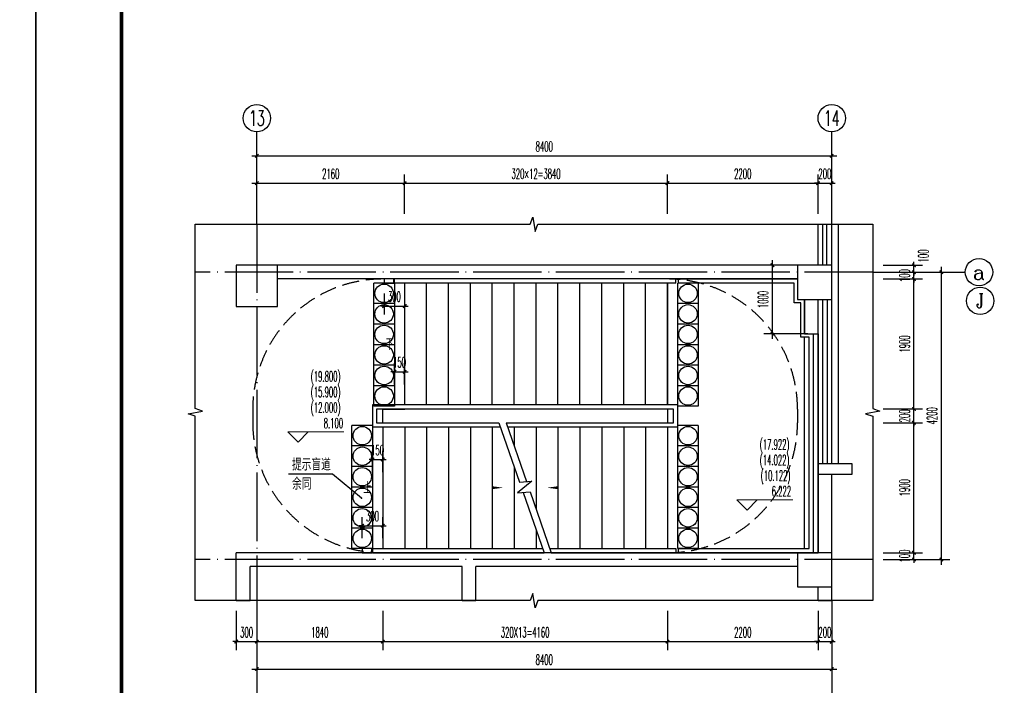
# Model space of a CAD drawing. Extents: x 1779708 to 7299578, y -1121471 to 88434.
# Tile 677 of 1056: x 6089957 to 6104344, y -968727 to -959000. Entities that reach past the tile are written whole.
import ezdxf
from ezdxf.enums import TextEntityAlignment as Align

# ---------------------------------------------------------------- set-up
doc = ezdxf.new("R2010")
doc.units = 0
doc.header["$LTSCALE"] = 1000
doc.header["$MEASUREMENT"] = 0
doc.linetypes.add('DASH', pattern=[0.35, 0.25, -0.1])
doc.linetypes.add('DOTE', pattern=[2.42, 2, -0.2, 0.02, -0.2])
doc.layers.get('0').update_dxf_attribs({"linetype": 'CONTINUOUS'})
doc.layers.get('Defpoints').update_dxf_attribs({"linetype": 'CONTINUOUS'})
for name, color, linetype in [('AXIS', 3, 'CONTINUOUS'), ('AXIS_TEXT', 7, 'CONTINUOUS'), ('DIM_LEAD', 3, 'CONTINUOUS'), ('DIM_SYMB', 3, 'CONTINUOUS'), ('DOTE', 1, 'DOTE'), ('PUB_DIM', 3, 'CONTINUOUS'), ('PUB_TEXT', 7, 'CONTINUOUS'), ('PUB_TITLE', 4, 'CONTINUOUS'), ('STAIR', 2, 'CONTINUOUS'), ('WALL', 255, 'CONTINUOUS'), ('WINDOW', 2, 'CONTINUOUS'), ('可见线', 6, 'CONTINUOUS'), ('填充细线', 8, 'CONTINUOUS'), ('室外构件', 4, 'CONTINUOUS'), ('看线', 3, 'CONTINUOUS')]:
    doc.layers.add(name, color=color, linetype=linetype)
doc.layers.add('DIM_ELEV', color=3, linetype='CONTINUOUS', lineweight=13)
doc.styles.add('_HZTXT', font='txt.shx', dxfattribs={"width": 0.6, "bigfont": 'HZTXT.shx'})
doc.styles.add('_TCH_AXIS', font='COMPLEX', dxfattribs={"bigfont": 'GBCBIG'})
doc.styles.add('_TCH_DIM', font='SIMPLEX.shx', dxfattribs={"width": 0.7, "bigfont": 'GBCBIG.shx'})
doc.styles.add('_TCH_DIM_T3', font='SIMPLEX.shx', dxfattribs={"width": 0.494118, "bigfont": 'GBCBIG.shx'})
doc.styles.add('COMPLEX', font='COMPLEX')
doc.dimstyles.new('_TCH_ARCH&&50', dxfattribs={"dimtxt": 148.75, "dimasz": 50, "dimexe": 125, "dimexo": 150, "dimgap": 63.125, "dimtad": 1, "dimdec": 0, "dimzin": 0, "dimdsep": 46, "dimtxsty": '_TCH_DIM_T3', "dimblk": 'ARCHTICK', "dimcen": 0.09, "dimdle": 75, "dimclrt": 7, "dimazin": 2, "dimtfac": 1, "dimtdec": 0, "dimtix": 1, "dimtmove": 2, "dimatfit": 3, "dimfxl": 250, "dimtolj": 1, "dimtzin": 0, "dimarcsym": 0})

# ---------------------------------------------------------------- blocks, each defined once
blk = doc.blocks.new('A$C3D8761CE')
at = {"layer": 'PUB_TITLE'}
blk.add_lwpolyline([(0, 0), (84100, 0), (84100, 59400), (0, 59400)], close=True, dxfattribs=at)
at = {"layer": 'PUB_TITLE', "const_width": 100}
blk.add_lwpolyline([(2500, 1000), (83100, 1000), (83100, 58400), (2500, 58400)], close=True, dxfattribs=at)
blk = doc.blocks.new('_AXISO')
blk.add_circle((0, 0), 0.5)
at = {"layer": 'AXIS_TEXT', "style": 'COMPLEX', "width": 1.041667}
blk.add_attdef('A', text='', height=0.56, dxfattribs=at).set_placement((-0.25, -0.28), (0.25, -0.28), align=Align.FIT)
blk = doc.blocks.new('A$C27311B02')
at = {"layer": '可见线', "ltscale": 1.5}
for p, q in [((300, 1800), (0, 1800)), ((300, 1500), (0, 1500)), ((300, 1200), (0, 1200)), ((300, 900), (0, 900)), ((300, 600), (0, 600)), ((300, 300), (0, 300))]:
    blk.add_line(p, q, dxfattribs=at)
blk.add_lwpolyline([(300, 1800), (300, 0), (0, 0), (0, 1800)], dxfattribs=at)
for centre in [(150, 1650), (150, 1350), (150, 1050), (150, 750), (150, 450), (150, 150)]:
    blk.add_circle(centre, 135, dxfattribs=at)
blk = doc.blocks.new('_ArchTick')
at = {"color": 0, "linetype": 'ByBlock', "const_width": 0.4}
blk.add_lwpolyline([(-0.5, -0.5), (0.5, 0.5)], dxfattribs=at)
blk = doc.blocks.new('*D2737')
at = {"layer": 'Defpoints', "color": 0, "transparency": 16777216}
for p in [(6093122, -967489), (6093422, -967489), (6093422, -968089)]:
    blk.add_point(p, dxfattribs=at)
at = {"layer": 'PUB_DIM', "color": 0, "lineweight": -2, "transparency": 16777216}
for p, q in [((6093122, -967639), (6093122, -968214)), ((6093422, -967639), (6093422, -968214)), ((6093122, -968089), (6093072, -968089)), ((6093122, -968089), (6093422, -968089)), ((6093422, -968089), (6093472, -968089))]:
    blk.add_line(p, q, dxfattribs=at)
at = {"layer": 'PUB_DIM', "color": 0, "lineweight": -2, "transparency": 16777216, "xscale": 50, "yscale": 50, "zscale": 50}
blk.add_blockref('_ArchTick', (6093122, -968089), dxfattribs=at)
at = {"layer": 'PUB_DIM', "color": 0, "lineweight": -2, "transparency": 16777216, "xscale": 50, "yscale": 50, "zscale": 50, "rotation": 180}
blk.add_blockref('_ArchTick', (6093422, -968089), dxfattribs=at)
at = {"layer": 'PUB_DIM', "color": 7, "transparency": 16777216, "insert": (6093272, -967952), "char_height": 148.8, "attachment_point": 5, "style": '_TCH_DIM_T3'}
blk.add_mtext('\\A1;300', dxfattribs=at)
blk = doc.blocks.new('*D2738')
at = {"layer": 'Defpoints', "color": 0, "transparency": 16777216}
for p in [(6093422, -967489), (6095262, -967489), (6095262, -968089)]:
    blk.add_point(p, dxfattribs=at)
at = {"layer": 'PUB_DIM', "color": 0, "lineweight": -2, "transparency": 16777216}
for p, q in [((6093422, -967639), (6093422, -968214)), ((6095262, -967639), (6095262, -968214)), ((6093347, -968089), (6095337, -968089))]:
    blk.add_line(p, q, dxfattribs=at)
at = {"layer": 'PUB_DIM', "color": 0, "lineweight": -2, "transparency": 16777216, "xscale": 50, "yscale": 50, "zscale": 50, "rotation": 180}
blk.add_blockref('_ArchTick', (6093422, -968089), dxfattribs=at)
at = {"layer": 'PUB_DIM', "color": 0, "lineweight": -2, "transparency": 16777216, "xscale": 50, "yscale": 50, "zscale": 50}
blk.add_blockref('_ArchTick', (6095262, -968089), dxfattribs=at)
at = {"layer": 'PUB_DIM', "color": 7, "transparency": 16777216, "insert": (6094342, -967952), "char_height": 148.8, "attachment_point": 5, "style": '_TCH_DIM_T3'}
blk.add_mtext('\\A1;1840', dxfattribs=at)
blk = doc.blocks.new('*D2739')
at = {"layer": 'Defpoints', "color": 0, "transparency": 16777216}
for p in [(6095262, -967489), (6099422, -967489), (6099422, -968089)]:
    blk.add_point(p, dxfattribs=at)
at = {"layer": 'PUB_DIM', "color": 0, "lineweight": -2, "transparency": 16777216}
for p, q in [((6095262, -967639), (6095262, -968214)), ((6099422, -967639), (6099422, -968214)), ((6095187, -968089), (6099497, -968089))]:
    blk.add_line(p, q, dxfattribs=at)
at = {"layer": 'PUB_DIM', "color": 0, "lineweight": -2, "transparency": 16777216, "xscale": 50, "yscale": 50, "zscale": 50, "rotation": 180}
blk.add_blockref('_ArchTick', (6095262, -968089), dxfattribs=at)
at = {"layer": 'PUB_DIM', "color": 0, "lineweight": -2, "transparency": 16777216, "xscale": 50, "yscale": 50, "zscale": 50}
blk.add_blockref('_ArchTick', (6099422, -968089), dxfattribs=at)
at = {"layer": 'PUB_DIM', "color": 7, "transparency": 16777216, "insert": (6097342, -967952), "char_height": 148.75, "attachment_point": 5, "style": '_TCH_DIM_T3'}
blk.add_mtext('\\A1;320X13=4160', dxfattribs=at)
blk = doc.blocks.new('*D2740')
at = {"layer": 'Defpoints', "color": 0, "transparency": 16777216}
for p in [(6099422, -967489), (6101622, -967489), (6101622, -968089)]:
    blk.add_point(p, dxfattribs=at)
at = {"layer": 'PUB_DIM', "color": 0, "lineweight": -2, "transparency": 16777216}
for p, q in [((6099422, -967639), (6099422, -968214)), ((6101622, -967639), (6101622, -968214)), ((6099347, -968089), (6101697, -968089))]:
    blk.add_line(p, q, dxfattribs=at)
at = {"layer": 'PUB_DIM', "color": 0, "lineweight": -2, "transparency": 16777216, "xscale": 50, "yscale": 50, "zscale": 50, "rotation": 180}
blk.add_blockref('_ArchTick', (6099422, -968089), dxfattribs=at)
at = {"layer": 'PUB_DIM', "color": 0, "lineweight": -2, "transparency": 16777216, "xscale": 50, "yscale": 50, "zscale": 50}
blk.add_blockref('_ArchTick', (6101622, -968089), dxfattribs=at)
at = {"layer": 'PUB_DIM', "color": 7, "transparency": 16777216, "insert": (6100522, -967952), "char_height": 148.8, "attachment_point": 5, "style": '_TCH_DIM_T3'}
blk.add_mtext('\\A1;2200', dxfattribs=at)
blk = doc.blocks.new('*D2741')
at = {"layer": 'Defpoints', "color": 0, "transparency": 16777216}
for p in [(6101622, -967489), (6101822, -967489), (6101822, -968089)]:
    blk.add_point(p, dxfattribs=at)
at = {"layer": 'PUB_DIM', "color": 0, "lineweight": -2, "transparency": 16777216}
for p, q in [((6101622, -967639), (6101622, -968214)), ((6101822, -967639), (6101822, -968214)), ((6101622, -968089), (6101572, -968089)), ((6101622, -968089), (6101822, -968089)), ((6101822, -968089), (6101872, -968089))]:
    blk.add_line(p, q, dxfattribs=at)
at = {"layer": 'PUB_DIM', "color": 0, "lineweight": -2, "transparency": 16777216, "xscale": 50, "yscale": 50, "zscale": 50}
blk.add_blockref('_ArchTick', (6101622, -968089), dxfattribs=at)
at = {"layer": 'PUB_DIM', "color": 0, "lineweight": -2, "transparency": 16777216, "xscale": 50, "yscale": 50, "zscale": 50, "rotation": 180}
blk.add_blockref('_ArchTick', (6101822, -968089), dxfattribs=at)
at = {"layer": 'PUB_DIM', "color": 7, "transparency": 16777216, "insert": (6101722, -967952), "char_height": 148.8, "attachment_point": 5, "style": '_TCH_DIM_T3'}
blk.add_mtext('\\A1;200', dxfattribs=at)
blk = doc.blocks.new('*D2742')
at = {"layer": 'Defpoints', "color": 0, "transparency": 16777216}
for p in [(6101822, -961389), (6101622, -961989), (6101822, -961989)]:
    blk.add_point(p, dxfattribs=at)
at = {"layer": 'PUB_DIM', "color": 0, "lineweight": -2, "transparency": 16777216}
for p, q in [((6101622, -961839), (6101622, -961264)), ((6101822, -961839), (6101822, -961264)), ((6101622, -961389), (6101572, -961389)), ((6101622, -961389), (6101822, -961389)), ((6101822, -961389), (6101872, -961389))]:
    blk.add_line(p, q, dxfattribs=at)
at = {"layer": 'PUB_DIM', "color": 0, "lineweight": -2, "transparency": 16777216, "xscale": 50, "yscale": 50, "zscale": 50}
blk.add_blockref('_ArchTick', (6101622, -961389), dxfattribs=at)
at = {"layer": 'PUB_DIM', "color": 0, "lineweight": -2, "transparency": 16777216, "xscale": 50, "yscale": 50, "zscale": 50, "rotation": 180}
blk.add_blockref('_ArchTick', (6101822, -961389), dxfattribs=at)
at = {"layer": 'PUB_DIM', "color": 7, "transparency": 16777216, "insert": (6101722, -961252), "char_height": 148.8, "attachment_point": 5, "style": '_TCH_DIM_T3'}
blk.add_mtext('\\A1;200', dxfattribs=at)
blk = doc.blocks.new('*D2743')
at = {"layer": 'Defpoints', "color": 0, "transparency": 16777216}
for p in [(6101622, -961389), (6099422, -961989), (6101622, -961989)]:
    blk.add_point(p, dxfattribs=at)
at = {"layer": 'PUB_DIM', "color": 0, "lineweight": -2, "transparency": 16777216}
for p, q in [((6099422, -961839), (6099422, -961264)), ((6101622, -961839), (6101622, -961264)), ((6099347, -961389), (6101697, -961389))]:
    blk.add_line(p, q, dxfattribs=at)
at = {"layer": 'PUB_DIM', "color": 0, "lineweight": -2, "transparency": 16777216, "xscale": 50, "yscale": 50, "zscale": 50, "rotation": 180}
blk.add_blockref('_ArchTick', (6099422, -961389), dxfattribs=at)
at = {"layer": 'PUB_DIM', "color": 0, "lineweight": -2, "transparency": 16777216, "xscale": 50, "yscale": 50, "zscale": 50}
blk.add_blockref('_ArchTick', (6101622, -961389), dxfattribs=at)
at = {"layer": 'PUB_DIM', "color": 7, "transparency": 16777216, "insert": (6100522, -961252), "char_height": 148.8, "attachment_point": 5, "style": '_TCH_DIM_T3'}
blk.add_mtext('\\A1;2200', dxfattribs=at)
blk = doc.blocks.new('*D2744')
at = {"layer": 'Defpoints', "color": 0, "transparency": 16777216}
for p in [(6099422, -961389), (6095582, -961989), (6099422, -961989)]:
    blk.add_point(p, dxfattribs=at)
at = {"layer": 'PUB_DIM', "color": 0, "lineweight": -2, "transparency": 16777216}
for p, q in [((6095582, -961839), (6095582, -961264)), ((6099422, -961839), (6099422, -961264)), ((6095507, -961389), (6099497, -961389))]:
    blk.add_line(p, q, dxfattribs=at)
at = {"layer": 'PUB_DIM', "color": 0, "lineweight": -2, "transparency": 16777216, "xscale": 50, "yscale": 50, "zscale": 50, "rotation": 180}
blk.add_blockref('_ArchTick', (6095582, -961389), dxfattribs=at)
at = {"layer": 'PUB_DIM', "color": 0, "lineweight": -2, "transparency": 16777216, "xscale": 50, "yscale": 50, "zscale": 50}
blk.add_blockref('_ArchTick', (6099422, -961389), dxfattribs=at)
at = {"layer": 'PUB_DIM', "color": 7, "transparency": 16777216, "insert": (6097502, -961252), "char_height": 148.75, "attachment_point": 5, "style": '_TCH_DIM_T3'}
blk.add_mtext('\\A1;320×12=3840', dxfattribs=at)
blk = doc.blocks.new('*D2745')
at = {"layer": 'Defpoints', "color": 0, "transparency": 16777216}
for p in [(6095582, -961389), (6093422, -961989), (6095582, -961989)]:
    blk.add_point(p, dxfattribs=at)
at = {"layer": 'PUB_DIM', "color": 0, "lineweight": -2, "transparency": 16777216}
for p, q in [((6093422, -961839), (6093422, -961264)), ((6095582, -961839), (6095582, -961264)), ((6093347, -961389), (6095657, -961389))]:
    blk.add_line(p, q, dxfattribs=at)
at = {"layer": 'PUB_DIM', "color": 0, "lineweight": -2, "transparency": 16777216, "xscale": 50, "yscale": 50, "zscale": 50, "rotation": 180}
blk.add_blockref('_ArchTick', (6093422, -961389), dxfattribs=at)
at = {"layer": 'PUB_DIM', "color": 0, "lineweight": -2, "transparency": 16777216, "xscale": 50, "yscale": 50, "zscale": 50}
blk.add_blockref('_ArchTick', (6095582, -961389), dxfattribs=at)
at = {"layer": 'PUB_DIM', "color": 7, "transparency": 16777216, "insert": (6094502, -961252), "char_height": 148.8, "attachment_point": 5, "style": '_TCH_DIM_T3'}
blk.add_mtext('\\A1;2160', dxfattribs=at)
blk = doc.blocks.new('*D2746')
at = {"layer": 'Defpoints', "color": 0, "transparency": 16777216}
for p in [(6093422, -967889), (6101822, -967889), (6101822, -968489)]:
    blk.add_point(p, dxfattribs=at)
at = {"layer": 'PUB_DIM', "color": 0, "lineweight": -2, "transparency": 16777216}
for p, q in [((6093422, -968039), (6093422, -968614)), ((6101822, -968039), (6101822, -968614)), ((6093347, -968489), (6101897, -968489))]:
    blk.add_line(p, q, dxfattribs=at)
at = {"layer": 'PUB_DIM', "color": 0, "lineweight": -2, "transparency": 16777216, "xscale": 50, "yscale": 50, "zscale": 50, "rotation": 180}
blk.add_blockref('_ArchTick', (6093422, -968489), dxfattribs=at)
at = {"layer": 'PUB_DIM', "color": 0, "lineweight": -2, "transparency": 16777216, "xscale": 50, "yscale": 50, "zscale": 50}
blk.add_blockref('_ArchTick', (6101822, -968489), dxfattribs=at)
at = {"layer": 'PUB_DIM', "color": 7, "transparency": 16777216, "insert": (6097622, -968352), "char_height": 148.8, "attachment_point": 5, "style": '_TCH_DIM_T3'}
blk.add_mtext('\\A1;8400', dxfattribs=at)
blk = doc.blocks.new('*D2747')
at = {"layer": 'Defpoints', "color": 0, "transparency": 16777216}
for p in [(6101822, -960990), (6093422, -961590), (6101822, -961590)]:
    blk.add_point(p, dxfattribs=at)
at = {"layer": 'PUB_DIM', "color": 0, "lineweight": -2, "transparency": 16777216}
for p, q in [((6093422, -961440), (6093422, -960865)), ((6101822, -961440), (6101822, -960865)), ((6093347, -960990), (6101897, -960990))]:
    blk.add_line(p, q, dxfattribs=at)
at = {"layer": 'PUB_DIM', "color": 0, "lineweight": -2, "transparency": 16777216, "xscale": 50, "yscale": 50, "zscale": 50, "rotation": 180}
blk.add_blockref('_ArchTick', (6093422, -960990), dxfattribs=at)
at = {"layer": 'PUB_DIM', "color": 0, "lineweight": -2, "transparency": 16777216, "xscale": 50, "yscale": 50, "zscale": 50}
blk.add_blockref('_ArchTick', (6101822, -960990), dxfattribs=at)
at = {"layer": 'PUB_DIM', "color": 7, "transparency": 16777216, "insert": (6097622, -960853), "char_height": 148.8, "attachment_point": 5, "style": '_TCH_DIM_T3'}
blk.add_mtext('\\A1;8400', dxfattribs=at)
blk = doc.blocks.new('*D2748')
at = {"layer": 'Defpoints', "color": 0, "transparency": 16777216}
for p in [(6102824, -962689), (6103424, -962689), (6102824, -966889)]:
    blk.add_point(p, dxfattribs=at)
at = {"layer": 'PUB_DIM', "color": 0, "lineweight": -2, "transparency": 16777216}
for p, q in [((6103424, -966964), (6103424, -962614)), ((6102974, -962689), (6103549, -962689)), ((6102974, -966889), (6103549, -966889))]:
    blk.add_line(p, q, dxfattribs=at)
at = {"layer": 'PUB_DIM', "color": 0, "lineweight": -2, "transparency": 16777216, "xscale": 50, "yscale": 50, "zscale": 50}
for p, rotation in [((6103424, -962689), 90), ((6103424, -966889), 270)]:
    blk.add_blockref('_ArchTick', p, dxfattribs=dict(at, rotation=rotation))
at = {"layer": 'PUB_DIM', "color": 7, "transparency": 16777216, "insert": (6103287, -964789), "char_height": 148.8, "attachment_point": 5, "rotation": 90, "style": '_TCH_DIM_T3'}
blk.add_mtext('\\A1;4200', dxfattribs=at)
blk = doc.blocks.new('$WINLIB2D$00000001')
at = {"color": 0}
for points in [[(-0.5, 0.5), (-0.5, -0.5)], [(-0.5, 0.5), (0.5, 0.5)], [(0.5, -0.5), (0.5, 0.5)], [(0.5, 0.1667), (-0.5, 0.1667)], [(0.5, -0.1667), (-0.5, -0.1667)], [(-0.5, -0.5), (0.5, -0.5)]]:
    blk.add_lwpolyline(points, dxfattribs=at)
blk = doc.blocks.new('*D2766')
at = {"layer": 'Defpoints', "color": 0, "transparency": 16777216}
for p in [(6100956, -962589), (6101622, -962589), (6101622, -963589)]:
    blk.add_point(p, dxfattribs=at)
at = {"layer": 'PUB_DIM', "color": 0, "lineweight": -2, "transparency": 16777216}
for p, q in [((6101472, -962589), (6100831, -962589)), ((6100956, -963664), (6100956, -962514)), ((6101472, -963589), (6100831, -963589))]:
    blk.add_line(p, q, dxfattribs=at)
at = {"layer": 'PUB_DIM', "color": 0, "lineweight": -2, "transparency": 16777216, "xscale": 50, "yscale": 50, "zscale": 50}
for p, rotation in [((6100956, -962589), 90), ((6100956, -963589), 270)]:
    blk.add_blockref('_ArchTick', p, dxfattribs=dict(at, rotation=rotation))
at = {"layer": 'PUB_DIM', "color": 7, "transparency": 16777216, "insert": (6100819, -963089), "char_height": 148.8, "attachment_point": 5, "rotation": 90, "style": '_TCH_DIM_T3'}
blk.add_mtext('\\A1;1000', dxfattribs=at)
blk = doc.blocks.new('*D2768')
at = {"layer": 'Defpoints', "color": 0, "transparency": 16777216}
for p in [(6102424, -966789), (6103024, -966789), (6102424, -966889)]:
    blk.add_point(p, dxfattribs=at)
at = {"layer": 'PUB_DIM', "color": 0, "lineweight": -2, "transparency": 16777216}
for p, q in [((6102574, -966789), (6103149, -966789)), ((6103024, -966789), (6103024, -966739)), ((6103024, -966889), (6103024, -966789)), ((6102574, -966889), (6103149, -966889)), ((6103024, -966889), (6103024, -966939))]:
    blk.add_line(p, q, dxfattribs=at)
at = {"layer": 'PUB_DIM', "color": 0, "lineweight": -2, "transparency": 16777216, "xscale": 50, "yscale": 50, "zscale": 50}
for p, rotation in [((6103024, -966789), 270), ((6103024, -966889), 90)]:
    blk.add_blockref('_ArchTick', p, dxfattribs=dict(at, rotation=rotation))
at = {"layer": 'PUB_DIM', "color": 7, "transparency": 16777216, "insert": (6102887, -966839), "char_height": 148.8, "attachment_point": 5, "rotation": 90, "style": '_TCH_DIM_T3'}
blk.add_mtext('\\A1;100', dxfattribs=at)
blk = doc.blocks.new('*D2769')
at = {"layer": 'Defpoints', "color": 0, "transparency": 16777216}
for p in [(6102424, -964889), (6103024, -964889), (6102424, -966789)]:
    blk.add_point(p, dxfattribs=at)
at = {"layer": 'PUB_DIM', "color": 0, "lineweight": -2, "transparency": 16777216}
for p, q in [((6102574, -964889), (6103149, -964889)), ((6103024, -966864), (6103024, -964814)), ((6102574, -966789), (6103149, -966789))]:
    blk.add_line(p, q, dxfattribs=at)
at = {"layer": 'PUB_DIM', "color": 0, "lineweight": -2, "transparency": 16777216, "xscale": 50, "yscale": 50, "zscale": 50}
for p, rotation in [((6103024, -964889), 90), ((6103024, -966789), 270)]:
    blk.add_blockref('_ArchTick', p, dxfattribs=dict(at, rotation=rotation))
at = {"layer": 'PUB_DIM', "color": 7, "transparency": 16777216, "insert": (6102887, -965839), "char_height": 148.8, "attachment_point": 5, "rotation": 90, "style": '_TCH_DIM_T3'}
blk.add_mtext('\\A1;1900', dxfattribs=at)
blk = doc.blocks.new('*D2770')
at = {"layer": 'Defpoints', "color": 0, "transparency": 16777216}
for p in [(6102424, -964689), (6103024, -964689), (6102424, -964889)]:
    blk.add_point(p, dxfattribs=at)
at = {"layer": 'PUB_DIM', "color": 0, "lineweight": -2, "transparency": 16777216}
for p, q in [((6103024, -964689), (6103024, -964639)), ((6102574, -964689), (6103149, -964689)), ((6103024, -964889), (6103024, -964689)), ((6102574, -964889), (6103149, -964889)), ((6103024, -964889), (6103024, -964939))]:
    blk.add_line(p, q, dxfattribs=at)
at = {"layer": 'PUB_DIM', "color": 0, "lineweight": -2, "transparency": 16777216, "xscale": 50, "yscale": 50, "zscale": 50}
for p, rotation in [((6103024, -964689), 270), ((6103024, -964889), 90)]:
    blk.add_blockref('_ArchTick', p, dxfattribs=dict(at, rotation=rotation))
at = {"layer": 'PUB_DIM', "color": 7, "transparency": 16777216, "insert": (6102887, -964789), "char_height": 148.8, "attachment_point": 5, "rotation": 90, "style": '_TCH_DIM_T3'}
blk.add_mtext('\\A1;200', dxfattribs=at)
blk = doc.blocks.new('*D2771')
at = {"layer": 'Defpoints', "color": 0, "transparency": 16777216}
for p in [(6102424, -962789), (6103024, -962789), (6102424, -964689)]:
    blk.add_point(p, dxfattribs=at)
at = {"layer": 'PUB_DIM', "color": 0, "lineweight": -2, "transparency": 16777216}
for p, q in [((6103024, -964764), (6103024, -962714)), ((6102574, -962789), (6103149, -962789)), ((6102574, -964689), (6103149, -964689))]:
    blk.add_line(p, q, dxfattribs=at)
at = {"layer": 'PUB_DIM', "color": 0, "lineweight": -2, "transparency": 16777216, "xscale": 50, "yscale": 50, "zscale": 50}
for p, rotation in [((6103024, -962789), 90), ((6103024, -964689), 270)]:
    blk.add_blockref('_ArchTick', p, dxfattribs=dict(at, rotation=rotation))
at = {"layer": 'PUB_DIM', "color": 7, "transparency": 16777216, "insert": (6102887, -963739), "char_height": 148.8, "attachment_point": 5, "rotation": 90, "style": '_TCH_DIM_T3'}
blk.add_mtext('\\A1;1900', dxfattribs=at)
blk = doc.blocks.new('*D2772')
at = {"layer": 'Defpoints', "color": 0, "transparency": 16777216}
for p in [(6102424, -962689), (6103024, -962689), (6102424, -962789)]:
    blk.add_point(p, dxfattribs=at)
at = {"layer": 'PUB_DIM', "color": 0, "lineweight": -2, "transparency": 16777216}
for p, q in [((6102574, -962689), (6103149, -962689)), ((6103024, -962689), (6103024, -962639)), ((6103024, -962789), (6103024, -962689)), ((6102574, -962789), (6103149, -962789)), ((6103024, -962789), (6103024, -962839))]:
    blk.add_line(p, q, dxfattribs=at)
at = {"layer": 'PUB_DIM', "color": 0, "lineweight": -2, "transparency": 16777216, "xscale": 50, "yscale": 50, "zscale": 50}
for p, rotation in [((6103024, -962689), 270), ((6103024, -962789), 90)]:
    blk.add_blockref('_ArchTick', p, dxfattribs=dict(at, rotation=rotation))
at = {"layer": 'PUB_DIM', "color": 7, "transparency": 16777216, "insert": (6102887, -962739), "char_height": 148.8, "attachment_point": 5, "rotation": 90, "style": '_TCH_DIM_T3'}
blk.add_mtext('\\A1;100', dxfattribs=at)
blk = doc.blocks.new('*D2773')
at = {"layer": 'Defpoints', "color": 0, "transparency": 16777216}
for p in [(6102424, -962589), (6103024, -962589), (6102424, -962689)]:
    blk.add_point(p, dxfattribs=at)
at = {"layer": 'PUB_DIM', "color": 0, "lineweight": -2, "transparency": 16777216}
for p, q in [((6102574, -962589), (6103149, -962589)), ((6103024, -962589), (6103024, -962539)), ((6103024, -962689), (6103024, -962589)), ((6102574, -962689), (6103149, -962689)), ((6103024, -962689), (6103024, -962739))]:
    blk.add_line(p, q, dxfattribs=at)
at = {"layer": 'PUB_DIM', "color": 0, "lineweight": -2, "transparency": 16777216, "xscale": 50, "yscale": 50, "zscale": 50}
for p, rotation in [((6103024, -962589), 270), ((6103024, -962689), 90)]:
    blk.add_blockref('_ArchTick', p, dxfattribs=dict(at, rotation=rotation))
at = {"layer": 'PUB_DIM', "color": 7, "transparency": 16777216, "insert": (6103162, -962452), "char_height": 148.8, "attachment_point": 5, "rotation": 90, "style": '_TCH_DIM_T3'}
blk.add_mtext('\\A1;100', dxfattribs=at)
blk = doc.blocks.new('*D2952')
at = {"layer": 'Defpoints', "color": 0, "transparency": 16777216}
for p in [(6095262, -966394), (6094962, -966729), (6095262, -966729)]:
    blk.add_point(p, dxfattribs=at)
at = {"layer": 'PUB_DIM', "color": 0, "lineweight": -2, "transparency": 16777216}
for p, q in [((6094962, -966579), (6094962, -966269)), ((6095262, -966579), (6095262, -966269)), ((6094962, -966394), (6094912, -966394)), ((6094962, -966394), (6095262, -966394)), ((6095262, -966394), (6095312, -966394))]:
    blk.add_line(p, q, dxfattribs=at)
at = {"layer": 'PUB_DIM', "color": 0, "lineweight": -2, "transparency": 16777216, "xscale": 50, "yscale": 50, "zscale": 50}
blk.add_blockref('_ArchTick', (6094962, -966394), dxfattribs=at)
at = {"layer": 'PUB_DIM', "color": 0, "lineweight": -2, "transparency": 16777216, "xscale": 50, "yscale": 50, "zscale": 50, "rotation": 180}
blk.add_blockref('_ArchTick', (6095262, -966394), dxfattribs=at)
at = {"layer": 'PUB_DIM', "color": 7, "transparency": 16777216, "insert": (6095112, -966256), "char_height": 148.8, "attachment_point": 5, "style": '_TCH_DIM_T3'}
blk.add_mtext('\\A1;300', dxfattribs=at)
blk = doc.blocks.new('*D2953')
at = {"layer": 'Defpoints', "color": 0, "transparency": 16777216}
for p in [(6095282, -962849), (6095582, -962849), (6095582, -963185)]:
    blk.add_point(p, dxfattribs=at)
at = {"layer": 'PUB_DIM', "color": 0, "lineweight": -2, "transparency": 16777216}
for p, q in [((6095282, -962999), (6095282, -963310)), ((6095582, -962999), (6095582, -963310)), ((6095282, -963185), (6095232, -963185)), ((6095282, -963185), (6095582, -963185)), ((6095582, -963185), (6095632, -963185))]:
    blk.add_line(p, q, dxfattribs=at)
at = {"layer": 'PUB_DIM', "color": 0, "lineweight": -2, "transparency": 16777216, "xscale": 50, "yscale": 50, "zscale": 50}
blk.add_blockref('_ArchTick', (6095282, -963185), dxfattribs=at)
at = {"layer": 'PUB_DIM', "color": 0, "lineweight": -2, "transparency": 16777216, "xscale": 50, "yscale": 50, "zscale": 50, "rotation": 180}
blk.add_blockref('_ArchTick', (6095582, -963185), dxfattribs=at)
at = {"layer": 'PUB_DIM', "color": 7, "transparency": 16777216, "insert": (6095432, -963047), "char_height": 148.8, "attachment_point": 5, "style": '_TCH_DIM_T3'}
blk.add_mtext('\\A1;300', dxfattribs=at)
blk = doc.blocks.new('*D2954')
at = {"layer": 'Defpoints', "color": 0, "transparency": 16777216}
for p in [(6095262, -965427), (6095112, -965763), (6095262, -965763)]:
    blk.add_point(p, dxfattribs=at)
at = {"layer": 'PUB_DIM', "color": 0, "lineweight": -2, "transparency": 16777216}
for p, q in [((6095112, -965613), (6095112, -965302)), ((6095262, -965613), (6095262, -965302)), ((6095112, -965427), (6095062, -965427)), ((6095112, -965427), (6095262, -965427)), ((6095262, -965427), (6095312, -965427))]:
    blk.add_line(p, q, dxfattribs=at)
at = {"layer": 'PUB_DIM', "color": 0, "lineweight": -2, "transparency": 16777216, "xscale": 50, "yscale": 50, "zscale": 50}
blk.add_blockref('_ArchTick', (6095112, -965427), dxfattribs=at)
at = {"layer": 'PUB_DIM', "color": 0, "lineweight": -2, "transparency": 16777216, "xscale": 50, "yscale": 50, "zscale": 50, "rotation": 180}
blk.add_blockref('_ArchTick', (6095262, -965427), dxfattribs=at)
at = {"layer": 'PUB_DIM', "color": 7, "transparency": 16777216, "insert": (6095187, -965290), "char_height": 148.8, "attachment_point": 5, "style": '_TCH_DIM_T3'}
blk.add_mtext('\\A1;150', dxfattribs=at)
blk = doc.blocks.new('*D2955')
at = {"layer": 'Defpoints', "color": 0, "transparency": 16777216}
for p in [(6095582, -964145), (6095432, -964481), (6095582, -964481)]:
    blk.add_point(p, dxfattribs=at)
at = {"layer": 'PUB_DIM', "color": 0, "lineweight": -2, "transparency": 16777216}
for p, q in [((6095432, -964331), (6095432, -964020)), ((6095582, -964331), (6095582, -964020)), ((6095432, -964145), (6095382, -964145)), ((6095432, -964145), (6095582, -964145)), ((6095582, -964145), (6095632, -964145))]:
    blk.add_line(p, q, dxfattribs=at)
at = {"layer": 'PUB_DIM', "color": 0, "lineweight": -2, "transparency": 16777216, "xscale": 50, "yscale": 50, "zscale": 50}
blk.add_blockref('_ArchTick', (6095432, -964145), dxfattribs=at)
at = {"layer": 'PUB_DIM', "color": 0, "lineweight": -2, "transparency": 16777216, "xscale": 50, "yscale": 50, "zscale": 50, "rotation": 180}
blk.add_blockref('_ArchTick', (6095582, -964145), dxfattribs=at)
at = {"layer": 'PUB_DIM', "color": 7, "transparency": 16777216, "insert": (6095507, -964008), "char_height": 148.8, "attachment_point": 5, "style": '_TCH_DIM_T3'}
blk.add_mtext('\\A1;150', dxfattribs=at)

msp = doc.modelspace()

# ---------------------------------------------------------------- linework, layer by layer
at = {"layer": 'AXIS'}
for p, q in [((6093422.3, -961989.3), (6093422.3, -960639.3)), ((6101822.3, -961989.3), (6101822.3, -960639.3)), ((6102423.2, -962689.3), (6103774.2, -962689.3)), ((6093422.3, -967489.3), (6093422.3, -968839.3)), ((6101822.3, -967489.3), (6101822.3, -968839.3))]:
    msp.add_line(p, q, dxfattribs=at)
msp.add_circle((6103990.5, -963108), 200, dxfattribs=at)
at = {"layer": 'DIM_ELEV'}
for p, q in [((6094024.4, -965172.3), (6093874.4, -965022.3)), ((6093874.4, -965022.3), (6094694.5, -965022.3)), ((6094024.4, -965172.3), (6094174.4, -965022.3)), ((6100584.5, -966166.4), (6100434.5, -966016.4)), ((6100434.5, -966016.4), (6101254.6, -966016.4)), ((6100584.5, -966166.4), (6100734.5, -966016.4))]:
    msp.add_line(p, q, dxfattribs=at)
at = {"layer": 'DIM_LEAD'}
for p, q in [((6094526.1, -965641.5), (6093883.4, -965641.5)), ((6094951.3, -965992.4), (6094526.1, -965641.5))]:
    msp.add_line(p, q, dxfattribs=at)
at = {"layer": 'DIM_LEAD', "const_width": 13.3}
msp.add_lwpolyline([(6094956.4, -965996.6, 1), (6094946.2, -965988.2, 1)], format="xyb", close=True, dxfattribs=at)
at = {"layer": 'DIM_SYMB'}
for points in [[(6092522.3, -961989.3), (6097416, -961989.3), (6097454.2, -961884.3), (6097491.3, -962094.3), (6097528.5, -961989.3), (6102422.3, -961989.3)], [(6092522.3, -967489.3), (6092522.3, -964795.6), (6092417.3, -964757.4), (6092627.3, -964720.3), (6092522.3, -964683.1), (6092522.3, -961989.3)], [(6102422.3, -961989.3), (6102422.3, -964683.1), (6102527.3, -964721.3), (6102317.3, -964758.3), (6102422.3, -964795.6), (6102422.3, -967489.3)], [(6102422.3, -967489.3), (6097528.5, -967489.3), (6097490.3, -967594.3), (6097453.3, -967384.3), (6097416, -967489.3), (6092522.3, -967489.3)]]:
    msp.add_lwpolyline(points, dxfattribs=at)
for points in [[(6095422.3, -963739.3, 0, 0, 0), (6100422.3, -963739.3, 0, 0, 0), (6100422.3, -965839.3, 0, 0, 0), (6097662.3, -965839.3, 0, 40, 0), (6097812.3, -965839.3, 0, 0, 0)], [(6095102.3, -965839.3, 0, 0, 0), (6097022.3, -965839.3, 0, 40, 0), (6096872.3, -965839.3, 0, 0, 0)]]:
    msp.add_lwpolyline(points, format="xyseb", dxfattribs=at)
at = {"layer": 'DOTE', "ltscale": 0.5}
for p, q in [((6093422.3, -961989.3), (6093422.3, -967589.3)), ((6102422.3, -962689.3), (6092522.3, -962689.3)), ((6102422.3, -966889.3), (6092522.3, -966889.3))]:
    msp.add_line(p, q, dxfattribs=at)
at = {"layer": 'STAIR'}
for p, q in [((6099542.3, -962789.3), (6095432.3, -962789.3)), ((6095432.3, -962849.3), (6095432.3, -962789.3)), ((6099542.3, -962849.3), (6095432.3, -962849.3)), ((6099422.3, -962789.3), (6095582.3, -962789.3)), ((6095582.3, -964629.3), (6095582.3, -962849.3)), ((6095902.3, -964629.3), (6095902.3, -962849.3)), ((6096222.3, -964629.3), (6096222.3, -962849.3)), ((6096542.3, -964629.3), (6096542.3, -962849.3)), ((6096862.3, -964629.3), (6096862.3, -962849.3)), ((6097182.3, -964629.3), (6097182.3, -962849.3)), ((6097502.3, -964629.3), (6097502.3, -962849.3)), ((6097822.3, -964629.3), (6097822.3, -962849.3)), ((6098142.3, -964629.3), (6098142.3, -962849.3)), ((6098462.3, -964629.3), (6098462.3, -962849.3)), ((6098782.3, -964629.3), (6098782.3, -962849.3)), ((6099102.3, -964629.3), (6099102.3, -962849.3)), ((6099542.3, -962789.3), (6099422.3, -962789.3)), ((6099422.3, -964629.3), (6099422.3, -962849.3)), ((6099422.3, -962849.3), (6099422.3, -964629.3)), ((6099542.3, -962849.3), (6099542.3, -962789.3)), ((6101322.3, -962789.3), (6099542.3, -962789.3)), ((6101622.3, -966789.3), (6101622.3, -963089.3)), ((6099572.3, -964629.3), (6095112.3, -964629.3)), ((6095112.3, -964629.3), (6095112.3, -964949.3)), ((6099572.3, -964949.3), (6099572.3, -964629.3)), ((6099512.3, -964689.3), (6095172.3, -964689.3)), ((6095172.3, -964689.3), (6095172.3, -964889.3)), ((6095262.3, -964889.3), (6095262.3, -964689.3)), ((6095262.3, -964689.3), (6095582.3, -964689.3)), ((6099422.3, -964689.3), (6095582.3, -964689.3)), ((6099422.3, -964689.3), (6099422.3, -964889.3)), ((6099512.3, -964889.3), (6099512.3, -964689.3)), ((6095172.3, -964889.3), (6096960.2, -964889.3)), ((6095262.3, -964889.3), (6096960.2, -964889.3)), ((6096960.2, -964889.3), (6097261.2, -965758.1)), ((6097066, -964889.3), (6099422.3, -964889.3)), ((6097066, -964889.3), (6097364.5, -965750.7)), ((6097066, -964889.3), (6099512.3, -964889.3)), ((6095112.3, -964949.3), (6096981, -964949.3)), ((6095262.3, -964949.3), (6095262.3, -966729.3)), ((6095582.3, -964949.3), (6095582.3, -966729.3)), ((6095902.3, -964949.3), (6095902.3, -966729.3)), ((6096222.3, -964949.3), (6096222.3, -966729.3)), ((6096542.3, -964949.3), (6096542.3, -966729.3)), ((6096862.3, -964949.3), (6096862.3, -966729.3)), ((6097086.8, -964949.3), (6099572.3, -964949.3)), ((6097182.3, -964949.3), (6097182.3, -965224.8)), ((6097502.3, -964949.3), (6097502.3, -966148.4)), ((6097822.3, -964949.3), (6097822.3, -966729.3)), ((6098142.3, -964949.3), (6098142.3, -966729.3)), ((6098462.3, -964949.3), (6098462.3, -966729.3)), ((6098782.3, -964949.3), (6098782.3, -966729.3)), ((6099102.3, -964949.3), (6099102.3, -966729.3)), ((6099422.3, -964949.3), (6099422.3, -966729.3)), ((6099422.3, -964949.3), (6099422.3, -966729.3)), ((6097182.3, -965530.2), (6097182.3, -966729.3)), ((6097439.2, -965745.4), (6097230.5, -965915)), ((6097261.2, -965758.1), (6097439.2, -965745.4)), ((6097230.5, -965915), (6097416.8, -965901.6)), ((6097313.5, -965909.1), (6097618.5, -966789.3)), ((6097416.8, -965901.6), (6097724.3, -966789.3)), ((6097502.3, -966453.9), (6097502.3, -966729.3)), ((6095112.3, -966729.3), (6097597.7, -966729.3)), ((6095112.3, -966729.3), (6095112.3, -966789.3)), ((6095112.3, -966789.3), (6097618.5, -966789.3)), ((6095262.3, -966789.3), (6097618.5, -966789.3)), ((6097703.5, -966729.3), (6099542.3, -966729.3)), ((6097724.3, -966789.3), (6099422.3, -966789.3)), ((6097724.3, -966789.3), (6099542.3, -966789.3)), ((6099422.3, -966789.3), (6099542.3, -966789.3)), ((6099542.3, -966729.3), (6099542.3, -966789.3)), ((6099542.3, -966789.3), (6101622.3, -966789.3))]:
    msp.add_line(p, q, dxfattribs=at)
for points in [[(6095282.3, -962849.3), (6095422.3, -962849.3), (6095422.3, -962789.3), (6095282.3, -962789.3)], [(6094962.3, -966789.3), (6095102.3, -966789.3), (6095102.3, -966729.3), (6094962.3, -966729.3)]]:
    msp.add_lwpolyline(points, close=True, dxfattribs=at)
msp.add_lwpolyline([(6101552.3, -966789.3), (6099582.3, -966789.3), (6099582.3, -966729.3), (6101492.3, -966729.3), (6101492.3, -963639.3), (6101372.3, -963639.3), (6101372.3, -963139.3), (6101272.3, -963139.3), (6101272.3, -962849.3), (6099582.3, -962849.3), (6099582.3, -962789.3), (6101322.3, -962789.3), (6101322.3, -963089.3), (6101422.3, -963089.3), (6101422.3, -963589.3), (6101552.3, -963589.3), (6101552.3, -966789.3)], dxfattribs=at)
at = {"layer": 'WALL'}
for p, q in [((6093722.3, -962589.3), (6093122.3, -962589.3)), ((6093122.3, -962589.3), (6093122.3, -963189.3)), ((6101322.3, -962589.3), (6093722.3, -962589.3)), ((6093722.3, -963189.3), (6093722.3, -962589.3)), ((6101822.3, -962589.3), (6101322.3, -962589.3)), ((6101322.3, -962589.3), (6101322.3, -963089.3)), ((6101822.3, -963089.3), (6101822.3, -962589.3)), ((6101322.3, -962789.3), (6093722.3, -962789.3)), ((6093122.3, -963189.3), (6093722.3, -963189.3)), ((6101322.3, -963089.3), (6101822.3, -963089.3)), ((6101422.3, -963589.3), (6101422.3, -963089.3)), ((6101622.3, -963589.3), (6101622.3, -963089.3)), ((6101422.3, -963589.3), (6101622.3, -963589.3)), ((6102122.3, -965489.3), (6101622.3, -965489.3)), ((6101622.3, -965489.3), (6101622.3, -965639.3)), ((6102122.3, -965639.3), (6102122.3, -965489.3)), ((6101622.3, -965639.3), (6102122.3, -965639.3)), ((6101622.3, -966789.3), (6101622.3, -965639.3)), ((6101822.3, -966789.3), (6101822.3, -965639.3)), ((6093122.3, -967489.3), (6093122.3, -966789.3)), ((6096522.3, -966789.3), (6093122.3, -966789.3)), ((6101322.3, -966789.3), (6096522.3, -966789.3)), ((6101822.3, -966789.3), (6101322.3, -966789.3)), ((6101322.3, -966789.3), (6101322.3, -967289.3)), ((6101822.3, -967289.3), (6101822.3, -966789.3)), ((6093322.3, -967489.3), (6093322.3, -966989.3)), ((6096422.3, -966989.3), (6093322.3, -966989.3)), ((6096422.3, -967489.3), (6096422.3, -966989.3)), ((6101322.3, -966989.3), (6096622.3, -966989.3)), ((6096622.3, -967489.3), (6096622.3, -966989.3)), ((6101322.3, -967289.3), (6101822.3, -967289.3)), ((6101622.3, -967489.3), (6101622.3, -967289.3)), ((6101822.3, -967489.3), (6101822.3, -967289.3)), ((6093122.3, -967489.3), (6093322.3, -967489.3)), ((6096422.3, -967489.3), (6096622.3, -967489.3)), ((6101622.3, -967489.3), (6101822.3, -967489.3))]:
    msp.add_line(p, q, dxfattribs=at)
at = {"layer": 'WINDOW'}
for p, q in [((6101622.3, -962589.3), (6101622.3, -961989.3)), ((6101692.3, -962589.3), (6101692.3, -961989.3)), ((6101752.3, -962589.3), (6101752.3, -961989.3)), ((6101822.3, -962589.3), (6101822.3, -961989.3))]:
    msp.add_line(p, q, dxfattribs=at)
at = {"layer": '填充细线', "linetype": 'DASH'}
for points in [[(6095262.3, -962789.3, 0.4142136), (6093362.3, -964689.3), (6093362.3, -964889.3, 0.4142136), (6095262.3, -966789.3)], [(6099422.3, -962789.3, -0.4142136), (6101322.3, -964689.3), (6101322.3, -964889.3, -0.4142136), (6099422.3, -966789.3)]]:
    msp.add_lwpolyline(points, format="xyb", dxfattribs=at)
at = {"layer": '室外构件'}
for points in [[(6101422.3, -963589.3), (6101622.3, -963589.3), (6101622.3, -966789.3), (6101422.3, -966789.3)], [(6101422.3, -966729.3), (6101422.3, -963639.3)]]:
    msp.add_lwpolyline(points, dxfattribs=at)
at = {"layer": '看线', "color": 190}
msp.add_line((6101922.3, -965489.3), (6101922.3, -961989.3), dxfattribs=at)

# ---------------------------------------------------------------- block references
for p in [(6095132.3, -964649.3), (6099572.3, -964649.3), (6094812.3, -966729.3), (6099572.3, -966729.3)]:
    msp.add_blockref('A$C27311B02', p)
at = {"layer": 'AXIS'}
ref = msp.add_blockref('_AXISO', (6093422.3, -960439.3), dxfattribs=dict(at, xscale=400, yscale=400, zscale=400))
ref.add_attrib('A', '13', dxfattribs={"layer": 'AXIS_TEXT', "height": 226.27, "style": '_TCH_AXIS', "width": 0.724138}).set_placement((6093309.1, -960552.5), (6093535.4, -960552.5), align=Align.FIT)
ref = msp.add_blockref('_AXISO', (6101822.3, -960439.3), dxfattribs=dict(at, xscale=400, yscale=400, zscale=400))
ref.add_attrib('A', '14', dxfattribs={"layer": 'AXIS_TEXT', "height": 226.27, "style": '_TCH_AXIS', "width": 0.677419}).set_placement((6101709.1, -960552.5), (6101935.4, -960552.5), align=Align.FIT)
ref = msp.add_blockref('_AXISO', (6103974.2, -962689.3), dxfattribs=dict(at, xscale=400, yscale=400, zscale=400))
ref.add_attrib('A', 'a', dxfattribs={"layer": 'AXIS_TEXT', "height": 212.6, "style": '_TCH_AXIS', "width": 1.2}).set_placement((6103883.1, -962795.6), (6104065.3, -962795.6), align=Align.FIT)
at = {"layer": 'WINDOW', "xscale": 2400, "yscale": -200, "zscale": 2400, "rotation": 90.00000000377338}
msp.add_blockref('$WINLIB2D$00000001', (6101722.3, -964289.3), dxfattribs=at)
at = {"layer": '可见线', "xscale": 0.5, "yscale": 0.5, "zscale": 0.5}
for p in [(6048144.5, -973850.2), (6090194.5, -973850.2)]:
    msp.add_blockref('A$C3D8761CE', p, dxfattribs=at)

# ---------------------------------------------------------------- texts
at = {"layer": 'AXIS_TEXT', "color": 7, "style": '_TCH_AXIS'}
msp.add_text('J', height=212.6, dxfattribs=at).set_placement((6103934.8, -963214.3), (6104046.2, -963214.3), align=Align.FIT)
at = {"layer": 'PUB_TEXT', "color": 7}
for s, height, style, width, p in [('下', 168.8, '_TCH_DIM', 0.7, (6095305.8, -963826.8)), ('(19.800)', 148.75, '_TCH_DIM', 0.494118, (6094210.5, -964287.3)), ('(15.900)', 148.75, '_TCH_DIM', 0.494118, (6094210.5, -964514.8)), ('(12.000)', 148.75, '_TCH_DIM', 0.494118, (6094210.5, -964742.3)), ('8.100', 148.75, '_TCH_DIM', 0.494118, (6094399.5, -964969.8)), ('(17.922)', 148.75, '_TCH_DIM', 0.494118, (6100770.6, -965281.4)), ('(14.022)', 148.75, '_TCH_DIM', 0.494118, (6100770.6, -965508.9)), ('提示盲道', 175, '_HZTXT', 0.6, (6093935.9, -965589)), ('(10.122)', 148.75, '_TCH_DIM', 0.494118, (6100784.6, -965736.4)), ('余同', 175, '_HZTXT', 0.6, (6093935.9, -965869)), ('上', 168.8, '_TCH_DIM', 0.7, (6094979.3, -965926.8)), ('6.222', 148.75, '_TCH_DIM', 0.494118, (6100945.6, -965963.9))]:
    msp.add_text(s, height=height, dxfattribs=dict(at, style=style, width=width)).set_placement(p)

# ---------------------------------------------------------------- dimensions: what is measured, and where the dimension line sits
at = {"layer": 'PUB_DIM'}
for p1, p2, distance, picture, middle in [((6093422.3, -961590.3), (6101822.3, -961590.3), 600, '*D2747', (6097622.3, -960852.8)), ((6093422.3, -961989.3), (6095582.3, -961989.3), 600, '*D2745', (6094502.3, -961251.8)), ((6099422.3, -961989.3), (6101622.3, -961989.3), 600, '*D2743', (6100522.3, -961251.8)), ((6101622.3, -961989.3), (6101822.3, -961989.3), 600, '*D2742', (6101722.3, -961251.8)), ((6102424.2, -962789.3), (6102424.2, -962689.3), -600, '*D2772', (6102886.7, -962739.3)), ((6102824.2, -966889.3), (6102824.2, -962689.3), -600, '*D2748', (6103286.7, -964789.3)), ((6102424.2, -964689.3), (6102424.2, -962789.3), -600, '*D2771', (6102886.7, -963739.3)), ((6095282.3, -962849.3), (6095582.3, -962849.3), -335.5, '*D2953', (6095432.3, -963047.3)), ((6095432.3, -964481), (6095582.3, -964481), 335.5, '*D2955', (6095507.3, -964008)), ((6102424.2, -964889.3), (6102424.2, -964689.3), -600, '*D2770', (6102886.7, -964789.3)), ((6102424.2, -966789.3), (6102424.2, -964889.3), -600, '*D2769', (6102886.7, -965839.3)), ((6095112.3, -965762.8), (6095262.3, -965762.8), 335.5, '*D2954', (6095187.3, -965289.8)), ((6094962.3, -966729.3), (6095262.3, -966729.3), 335.5, '*D2952', (6095112.3, -966256.3)), ((6102424.2, -966889.3), (6102424.2, -966789.3), -600, '*D2768', (6102886.7, -966839.3)), ((6093122.3, -967489.3), (6093422.3, -967489.3), -600, '*D2737', (6093272.3, -967951.8)), ((6093422.3, -967489.3), (6095262.3, -967489.3), -600, '*D2738', (6094342.3, -967951.8)), ((6099422.3, -967489.3), (6101622.3, -967489.3), -600, '*D2740', (6100522.3, -967951.8)), ((6101622.3, -967489.3), (6101822.3, -967489.3), -600, '*D2741', (6101722.3, -967951.8)), ((6093422.3, -967889.3), (6101822.3, -967889.3), -600, '*D2746', (6097622.3, -968351.8))]:
    dim = msp.add_aligned_dim(p1=p1, p2=p2, distance=distance, dimstyle='_TCH_ARCH&&50', dxfattribs=at)
    dim.commit()
    dim.dimension.update_dxf_attribs({"geometry": picture, "text_midpoint": middle})
for p1, p2, distance, text, picture, middle in [((6095582.3, -961989.3), (6099422.3, -961989.3), 600, '320×12=3840', '*D2744', (6097502.3, -961251.8)), ((6095262.3, -967489.3), (6099422.3, -967489.3), -600, '320X13=4160', '*D2739', (6097342.3, -967951.8))]:
    dim = msp.add_aligned_dim(p1=p1, p2=p2, distance=distance, text=text, dimstyle='_TCH_ARCH&&50', dxfattribs=at)
    dim.commit()
    dim.dimension.update_dxf_attribs({"geometry": picture, "text_midpoint": middle})
dim = msp.add_linear_dim(base=(6103024.2, -962589.3), p1=(6102424.2, -962689.3), p2=(6102424.2, -962589.3), angle=90, dimstyle='_TCH_ARCH&&50', dxfattribs=at)
dim.commit()
dim.dimension.update_dxf_attribs({"geometry": '*D2773', "text_midpoint": (6103161.7, -962451.8), "dimtype": 161})
at = {"layer": 'PUB_DIM', "color": 4}
dim = msp.add_aligned_dim(p1=(6101622.3, -963589.3), p2=(6101622.3, -962589.3), distance=666.1, dimstyle='_TCH_ARCH&&50', dxfattribs=at)
dim.commit()
dim.dimension.update_dxf_attribs({"geometry": '*D2766', "text_midpoint": (6100818.6, -963089.3)})

doc.saveas('drawing.dxf')
